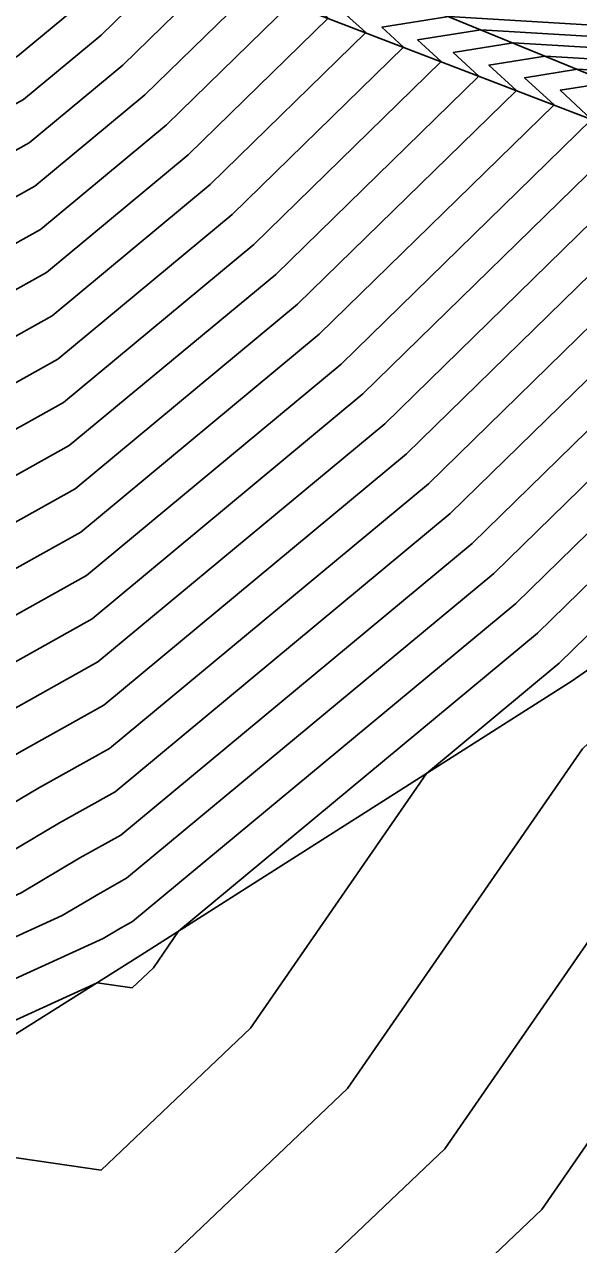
# Model space of a CAD drawing. Extents: x 2188792 to 2191981, y 386090 to 389710.
# Drawn here: x 2191387.15 to 2191392.27, y 389151.71 to 389162.99 of the extents above; entities that cross this region are included whole.
import ezdxf

# ---------------------------------------------------------------- set-up
doc = ezdxf.new("R2010")
doc.units = 0
for name, color, linetype in [('DTM Contours Major', 7, 'Continuous'), ('DTM Contours Minor', 7, 'Continuous'), ('PH Exist DTM Breakline', 7, 'Continuous')]:
    doc.layers.add(name, color=color, linetype=linetype)

msp = doc.modelspace()

# ---------------------------------------------------------------- linework, layer by layer
at = {"layer": 'DTM Contours Major'}
for points in [[(2191398.057, 389161.261), (2191394.921, 389163.142), (2191390.179, 389163.426), (2191389.464, 389163.311), (2191389.607, 389163.178), (2191388.462, 389162.059), (2191387.298, 389161.093), (2191385.041, 389159.835), (2191381.818, 389157.923), (2191380.653, 389157.391), (2191377.219, 389154.309), (2191376.586, 389153.809), (2191373.684, 389150.958), (2191372.31, 389149.751), (2191369.225, 389147.131), (2191368.568, 389146.591), (2191365.542, 389145.711), (2191364.708, 389145.544), (2191364.188, 389145.919), (2191363.287, 389145.733), (2191360.557, 389146.979)], [(2191397.75, 389161.145), (2191395.328, 389162.597), (2191391.665, 389162.816), (2191391.113, 389162.727), (2191391.348, 389162.51), (2191389.471, 389160.677), (2191387.563, 389159.094), (2191385.977, 389158.209), (2191383.711, 389156.865), (2191381.334, 389155.78), (2191378.801, 389153.507), (2191377.446, 389152.435), (2191375.317, 389150.343), (2191372.425, 389147.804), (2191370.159, 389145.88), (2191368.704, 389144.682), (2191366.748, 389144.113), (2191364.838, 389143.73), (2191363.646, 389144.59), (2191363.088, 389144.475)], [(2191397.444, 389161.028), (2191395.735, 389162.052), (2191393.151, 389162.207), (2191392.761, 389162.144), (2191393.088, 389161.842), (2191390.479, 389159.294), (2191387.828, 389157.094), (2191386.912, 389156.583), (2191385.604, 389155.807), (2191382.014, 389154.169), (2191380.383, 389152.704), (2191378.306, 389151.061), (2191376.949, 389149.728), (2191372.539, 389145.856), (2191371.093, 389144.628), (2191368.839, 389142.773), (2191367.954, 389142.515), (2191364.968, 389141.917), (2191363.103, 389143.26)], [(2191397.137, 389160.911), (2191396.142, 389161.508), (2191394.637, 389161.598), (2191394.41, 389161.561), (2191394.829, 389161.174), (2191391.488, 389157.912), (2191388.093, 389155.094), (2191387.847, 389154.957), (2191387.496, 389154.749), (2191382.695, 389152.557), (2191381.965, 389151.902), (2191379.165, 389149.687), (2191378.582, 389149.114), (2191372.654, 389143.909), (2191372.026, 389143.376), (2191369.65, 389141.42), (2191369.376, 389140.902), (2191368.692, 389140.229), (2191365.623, 389139.371), (2191361.465, 389140.921)], [(2191396.83, 389160.794), (2191396.549, 389160.963), (2191396.123, 389160.989), (2191396.059, 389160.978), (2191396.569, 389160.506), (2191394.605, 389158.588), (2191394.588, 389158.017), (2191395.177, 389157.254), (2191392.541, 389154.771), (2191391.034, 389152.592), (2191387.285, 389149.027), (2191384.178, 389149.481), (2191382.075, 389147.4), (2191379.906, 389145.416), (2191375.01, 389141.205), (2191375.686, 389139.301), (2191372.051, 389135.892), (2191368.7, 389134.77), (2191367.35, 389133.331), (2191364.687, 389131.188), (2191360.557, 389126.76)]]:
    msp.add_lwpolyline(points, dxfattribs=at)
at = {"layer": 'DTM Contours Minor'}
for points in [[(2191398.302, 389161.355), (2191394.595, 389163.577), (2191388.99, 389163.913), (2191388.145, 389163.777), (2191388.215, 389163.712), (2191387.655, 389163.165), (2191387.085, 389162.693), (2191384.293, 389161.136), (2191380.304, 389158.769), (2191380.108, 389158.68), (2191375.953, 389154.951), (2191375.899, 389154.908), (2191372.378, 389151.449), (2191372.218, 389151.309), (2191368.478, 389148.133), (2191368.46, 389148.118), (2191366.628, 389147.585), (2191365.38, 389147.58), (2191364.423, 389146.941), (2191363.445, 389146.74), (2191363.061, 389146.915)], [(2191398.241, 389161.331), (2191394.677, 389163.468), (2191389.288, 389163.791), (2191388.474, 389163.66), (2191388.563, 389163.578), (2191387.856, 389162.889), (2191387.139, 389162.293), (2191384.48, 389160.81), (2191380.682, 389158.557), (2191380.245, 389158.358), (2191376.269, 389154.791), (2191376.071, 389154.634), (2191372.704, 389151.326), (2191372.241, 389150.92), (2191368.665, 389147.883), (2191368.487, 389147.736), (2191364.818, 389146.67), (2191364.63, 389146.632), (2191364.513, 389146.716), (2191363.406, 389146.488), (2191362.435, 389146.931)], [(2191398.18, 389161.308), (2191394.758, 389163.359), (2191389.585, 389163.669), (2191388.804, 389163.544), (2191388.911, 389163.445), (2191388.058, 389162.612), (2191387.192, 389161.893), (2191384.667, 389160.485), (2191381.061, 389158.346), (2191380.381, 389158.035), (2191376.586, 389154.63), (2191376.243, 389154.359), (2191373.031, 389151.203), (2191372.264, 389150.53), (2191368.852, 389147.632), (2191368.514, 389147.354), (2191365.06, 389146.35), (2191364.656, 389146.269), (2191364.405, 389146.451), (2191363.366, 389146.236), (2191361.809, 389146.947)], [(2191398.118, 389161.285), (2191394.839, 389163.251), (2191389.882, 389163.548), (2191389.134, 389163.427), (2191389.259, 389163.311), (2191388.26, 389162.336), (2191387.245, 389161.493), (2191384.854, 389160.16), (2191381.439, 389158.134), (2191380.517, 389157.713), (2191376.902, 389154.47), (2191376.414, 389154.084), (2191373.357, 389151.08), (2191372.287, 389150.141), (2191369.038, 389147.382), (2191368.541, 389146.972), (2191365.301, 389146.03), (2191364.682, 389145.907), (2191364.296, 389146.185), (2191363.326, 389145.985), (2191361.183, 389146.963)], [(2191397.996, 389161.238), (2191395.002, 389163.033), (2191390.476, 389163.304), (2191389.794, 389163.194), (2191389.955, 389163.044), (2191388.663, 389161.783), (2191387.351, 389160.693), (2191385.228, 389159.51), (2191382.197, 389157.711), (2191380.789, 389157.069), (2191377.535, 389154.149), (2191376.758, 389153.534), (2191374.011, 389150.835), (2191372.333, 389149.362), (2191369.412, 389146.881), (2191368.595, 389146.209), (2191365.783, 389145.391), (2191364.734, 389145.181), (2191364.079, 389145.653), (2191363.247, 389145.481)], [(2191397.934, 389161.215), (2191395.084, 389162.924), (2191390.774, 389163.182), (2191390.123, 389163.077), (2191390.303, 389162.911), (2191388.865, 389161.506), (2191387.404, 389160.293), (2191385.416, 389159.185), (2191382.575, 389157.5), (2191380.925, 389156.747), (2191377.851, 389153.988), (2191376.93, 389153.259), (2191374.337, 389150.712), (2191372.356, 389148.972), (2191369.599, 389146.631), (2191368.622, 389145.827), (2191366.024, 389145.072), (2191364.76, 389144.818), (2191363.971, 389145.387), (2191363.207, 389145.23)], [(2191397.873, 389161.191), (2191395.165, 389162.815), (2191391.071, 389163.06), (2191390.453, 389162.961), (2191390.651, 389162.777), (2191389.067, 389161.23), (2191387.457, 389159.893), (2191385.603, 389158.859), (2191382.954, 389157.288), (2191381.061, 389156.424), (2191378.168, 389153.828), (2191377.102, 389152.985), (2191374.664, 389150.589), (2191372.379, 389148.583), (2191369.785, 389146.38), (2191368.649, 389145.445), (2191366.266, 389144.752), (2191364.786, 389144.456), (2191363.863, 389145.121), (2191363.168, 389144.978)], [(2191397.812, 389161.168), (2191395.246, 389162.706), (2191391.368, 389162.938), (2191390.783, 389162.844), (2191391, 389162.643), (2191389.269, 389160.953), (2191387.51, 389159.493), (2191385.79, 389158.534), (2191383.332, 389157.076), (2191381.198, 389156.102), (2191378.484, 389153.667), (2191377.274, 389152.71), (2191374.99, 389150.466), (2191372.402, 389148.193), (2191369.972, 389146.13), (2191368.676, 389145.063), (2191366.507, 389144.433), (2191364.812, 389144.093), (2191363.754, 389144.856), (2191363.128, 389144.726)], [(2191397.689, 389161.121), (2191395.409, 389162.488), (2191391.962, 389162.695), (2191391.442, 389162.611), (2191391.696, 389162.376), (2191389.672, 389160.4), (2191387.616, 389158.694), (2191386.164, 389157.884), (2191384.089, 389156.653), (2191381.47, 389155.458), (2191379.117, 389153.346), (2191377.618, 389152.16), (2191375.643, 389150.22), (2191372.447, 389147.414), (2191370.346, 389145.629), (2191368.731, 389144.3), (2191366.989, 389143.793), (2191364.864, 389143.368), (2191363.537, 389144.324), (2191363.049, 389144.223)], [(2191397.628, 389161.098), (2191395.491, 389162.379), (2191392.26, 389162.573), (2191391.772, 389162.494), (2191392.044, 389162.243), (2191389.874, 389160.124), (2191387.669, 389158.294), (2191386.351, 389157.559), (2191384.468, 389156.442), (2191381.606, 389155.135), (2191379.433, 389153.186), (2191377.79, 389151.885), (2191375.97, 389150.097), (2191372.47, 389147.025), (2191370.532, 389145.379), (2191368.758, 389143.918), (2191367.23, 389143.474), (2191364.89, 389143.005), (2191363.429, 389144.058), (2191363.009, 389143.971)], [(2191397.566, 389161.075), (2191395.572, 389162.27), (2191392.557, 389162.451), (2191392.102, 389162.378), (2191392.392, 389162.109), (2191390.076, 389159.847), (2191387.722, 389157.894), (2191386.538, 389157.234), (2191384.846, 389156.23), (2191381.742, 389154.813), (2191379.75, 389153.025), (2191377.962, 389151.611), (2191376.296, 389149.974), (2191372.493, 389146.635), (2191370.719, 389145.128), (2191368.785, 389143.536), (2191367.471, 389143.154), (2191364.916, 389142.642), (2191363.32, 389143.792), (2191362.969, 389143.72)], [(2191397.505, 389161.051), (2191395.653, 389162.161), (2191392.854, 389162.329), (2191392.432, 389162.261), (2191392.74, 389161.975), (2191390.278, 389159.571), (2191387.775, 389157.494), (2191386.725, 389156.908), (2191385.225, 389156.019), (2191381.878, 389154.491), (2191380.066, 389152.865), (2191378.134, 389151.336), (2191376.623, 389149.851), (2191372.516, 389146.246), (2191370.906, 389144.878), (2191368.812, 389143.154), (2191367.713, 389142.835), (2191364.942, 389142.28), (2191363.212, 389143.526)], [(2191397.382, 389161.005), (2191395.816, 389161.943), (2191393.448, 389162.085), (2191393.091, 389162.028), (2191393.436, 389161.708), (2191390.681, 389159.018), (2191387.881, 389156.694), (2191387.099, 389156.258), (2191385.982, 389155.595), (2191382.151, 389153.846), (2191380.699, 389152.544), (2191378.478, 389150.786), (2191377.276, 389149.606), (2191372.562, 389145.467), (2191371.279, 389144.377), (2191368.866, 389142.391), (2191368.195, 389142.196), (2191364.994, 389141.554), (2191362.995, 389142.995)], [(2191397.321, 389160.981), (2191395.898, 389161.835), (2191393.746, 389161.963), (2191393.421, 389161.911), (2191393.784, 389161.575), (2191390.883, 389158.741), (2191387.934, 389156.294), (2191387.286, 389155.933), (2191386.361, 389155.384), (2191382.287, 389153.524), (2191381.015, 389152.383), (2191378.649, 389150.511), (2191377.602, 389149.483), (2191372.585, 389145.077), (2191371.466, 389144.127), (2191368.893, 389142.009), (2191368.436, 389141.876), (2191365.02, 389141.192), (2191362.887, 389142.729)], [(2191397.26, 389160.958), (2191395.979, 389161.726), (2191394.043, 389161.842), (2191393.751, 389161.795), (2191394.132, 389161.441), (2191391.085, 389158.465), (2191387.987, 389155.894), (2191387.473, 389155.608), (2191386.739, 389155.172), (2191382.423, 389153.202), (2191381.332, 389152.223), (2191378.821, 389150.237), (2191377.929, 389149.36), (2191372.608, 389144.688), (2191371.653, 389143.877), (2191368.92, 389141.627), (2191368.677, 389141.557), (2191365.046, 389140.829), (2191362.778, 389142.463)], [(2191397.198, 389160.935), (2191396.06, 389161.617), (2191394.34, 389161.72), (2191394.081, 389161.678), (2191394.481, 389161.307), (2191391.286, 389158.188), (2191388.04, 389155.494), (2191387.66, 389155.283), (2191387.118, 389154.961), (2191382.559, 389152.88), (2191381.648, 389152.062), (2191378.993, 389149.962), (2191378.255, 389149.237), (2191372.631, 389144.298), (2191371.84, 389143.626), (2191368.947, 389141.245), (2191368.919, 389141.237), (2191367.833, 389141.02), (2191365.203, 389140.284), (2191364.166, 389140.67), (2191361.861, 389141.873)], [(2191397.076, 389160.888), (2191396.223, 389161.399), (2191394.935, 389161.476), (2191394.74, 389161.445), (2191395.177, 389161.04), (2191391.69, 389157.635), (2191388.146, 389154.695), (2191388.035, 389154.632), (2191387.875, 389154.538), (2191382.831, 389152.235), (2191382.281, 389151.741), (2191379.337, 389149.412), (2191378.908, 389148.991), (2191372.677, 389143.519), (2191372.213, 389143.125), (2191370.457, 389141.68), (2191369.866, 389140.564), (2191368.392, 389139.115), (2191366.043, 389138.458), (2191361.599, 389140.115)], [(2191397.014, 389160.864), (2191396.305, 389161.29), (2191395.232, 389161.354), (2191395.07, 389161.328), (2191395.525, 389160.907), (2191391.892, 389157.359), (2191388.572, 389154.604), (2191388.34, 389154.268), (2191388.143, 389154.081), (2191387.82, 389154.128), (2191382.967, 389151.913)], [(2191396.953, 389160.841), (2191396.386, 389161.181), (2191395.529, 389161.232), (2191395.4, 389161.212), (2191395.873, 389160.773), (2191392.093, 389157.082), (2191390.866, 389156.063), (2191389.238, 389153.709), (2191387.857, 389152.396), (2191385.593, 389152.727)], [(2191396.892, 389160.818), (2191396.467, 389161.072), (2191395.826, 389161.11), (2191395.729, 389161.095), (2191396.221, 389160.64), (2191392.911, 389157.407), (2191392.906, 389157.241), (2191393.079, 389157.018), (2191392.308, 389156.292), (2191390.136, 389153.151), (2191387.571, 389150.712), (2191383.366, 389151.326)], [(2191396.769, 389160.771), (2191396.63, 389160.854), (2191396.421, 389160.867), (2191396.389, 389160.862), (2191396.917, 389160.372), (2191396.299, 389159.768), (2191396.269, 389158.793), (2191397.276, 389157.491), (2191392.773, 389153.25), (2191391.932, 389152.033), (2191387, 389147.343), (2191385.162, 389147.611), (2191383.919, 389146.38), (2191379.982, 389142.779), (2191376.948, 389140.17), (2191377.367, 389138.99), (2191372.61, 389134.529), (2191370.451, 389133.807), (2191367.261, 389130.406), (2191365.597, 389129.067), (2191360.576, 389123.684)]]:
    msp.add_lwpolyline(points, dxfattribs=at)
at = {"layer": 'PH Exist DTM Breakline'}
for points in [[(2191422.462, 389131.378), (2191420.955, 389135.503), (2191419.072, 389137.734), (2191417.08, 389139.72), (2191408.165, 389148.888), (2191399.549, 389157.747), (2191396.709, 389160.748), (2191387.263, 389164.621)], [(2191397.544, 389159.382), (2191397.077, 389160.311), (2191386.882, 389164.223), (2191383.678, 389162.204), (2191379.999, 389158.939), (2191375.834, 389155.012), (2191372.206, 389151.514), (2191368.457, 389148.162), (2191364.608, 389146.948), (2191363.472, 389146.905), (2191356.972, 389152.277), (2191350.268, 389160.015), (2191348.461, 389161.756)], [(2191397.077, 389160.311), (2191392.212, 389156.92), (2191388.191, 389154.361), (2191383.247, 389151.251), (2191379.814, 389148.65), (2191372.741, 389142.417), (2191370.238, 389140.308), (2191367.415, 389135.477)]]:
    msp.add_lwpolyline(points, dxfattribs=at)

doc.saveas('drawing.dxf')
